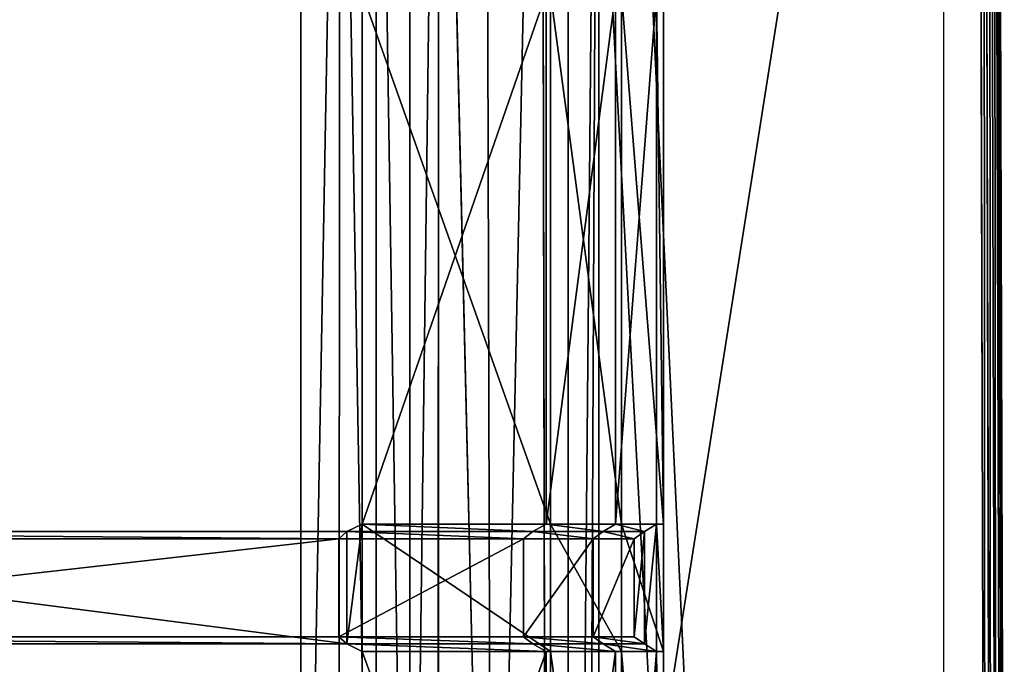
# Model space of a CAD drawing. Extents: x 0 to 31, y 0 to 21.2.
# Tile 568 of 574: x 28.3 to 31, y 15.6 to 17.4. Entities that reach past the tile are written whole.
import ezdxf

# ---------------------------------------------------------------- set-up
doc = ezdxf.new("R2010")
doc.units = 0
doc.header["$MEASUREMENT"] = 0
doc.layers.get('0').update_dxf_attribs({"color": 13, "linetype": 'CONTINUOUS'})
for name, color, linetype in [('CAST_IRON', 250, 'CONTINUOUS'), ('GALVANIZED_METAL', 252, 'CONTINUOUS'), ('GRATES', 250, 'CONTINUOUS')]:
    doc.layers.add(name, color=color, linetype=linetype)

# ---------------------------------------------------------------- blocks, each defined once
blk = doc.blocks.new('NGM5058UC_TRADECAD_DXF')
at = {"layer": 'CAST_IRON', "color": 0}
for p, q in [((15.4446, 10.37215, 0.58145), (15.4656, 2.72605, 0.58145)), ((15.4446, 10.37215, 0.58145), (15.4656, 2.72605, 0.58145)), ((15.4813, 2.72605, 0.57905), (15.461, 10.36565, 0.57905)), ((15.4813, 2.72605, 0.57905), (15.461, 10.36565, 0.57905)), ((15.4967, 2.72605, 0.57145), (15.477, 10.35925, 0.57145)), ((15.4967, 2.72605, 0.57145), (15.477, 10.35925, 0.57145)), ((15.5092, 2.72605, 0.55895), (15.4899, 10.35405, 0.55905)), ((15.5092, 2.72605, 0.55895), (15.4899, 10.35405, 0.55905)), ((15.5168, 2.72605, 0.54355), (15.4978, 10.35075, 0.54365)), ((15.5168, 2.72605, 0.54355), (15.4978, 10.35075, 0.54365)), ((15.5192, 2.72605, 0.52785), (15.5003, 10.34955, 0.52785)), ((15.5192, 2.72605, 0.52785), (15.5003, 10.34955, 0.52785)), ((15.5003, 10.34675, 0.30235), (15.5192, 2.72605, 0.30195)), ((14.2381, 2.72605, 0.58145), (14.2254, 9.25145, 0.58145)), ((14.2381, 2.72605, 0.58145), (14.2254, 9.25145, 0.58145)), ((14.0868, 2.72605, 0.45505), (14.0688, 9.11785, 0.45505)), ((14.0868, 2.72605, 0.45505), (14.0688, 9.11785, 0.45505)), ((13.9374, 8.96645, 0.00425), (13.937, 2.72605, -0.00585)), ((13.9374, 8.96645, 0.00425), (13.937, 2.72605, -0.00585)), ((13.9374, 8.96645, 0.00425), (14.0868, 2.72605, 0.45505)), ((13.9374, 8.96645, 0.00425), (14.0868, 2.72605, 0.45505)), ((13.8574, 2.72605, -0.08225), (13.8573, 8.88605, -0.07685)), ((13.8574, 2.72605, -0.08225), (13.8573, 8.88605, -0.07685)), ((13.7635, 8.79195, -0.13775), (13.7633, 2.72605, -0.14015)), ((13.7635, 8.79195, -0.13775), (13.7633, 2.72605, -0.14015)), ((13.6603, 8.68845, -0.17495), (13.6598, 2.72605, -0.17555)), ((13.6603, 8.68845, -0.17495), (13.6598, 2.72605, -0.17555)), ((13.553, 8.58075, -0.18725), (13.553, 2.72605, -0.18725)), ((13.553, 8.58075, -0.18725), (13.553, 2.72605, -0.18725))]:
    blk.add_line(p, q, dxfattribs=at)
at = {"layer": 'GALVANIZED_METAL', "color": 0}
for p, q in [((15.3501, -10.52275, 0.30935), (15.3501, 10.51755, 0.40495)), ((15.3501, -10.52275, 0.30935), (14.414, 9.47795, 0.40495)), ((15.3501, -10.52275, 0.30935), (14.414, 9.47795, 0.40495)), ((14.386, 9.23775, -1.89865), (14.2159, -9.41295, -1.89865)), ((14.386, 9.23775, -1.89865), (14.2159, -9.41295, -1.89865)), ((14.386, -9.24295, -1.89865), (14.386, 9.23775, -1.89865)), ((14.386, -9.24295, -1.89865), (14.386, 9.23775, -1.89865)), ((14.3002, -9.18675, 0.31025), (14.3002, 9.18165, 0.40415)), ((14.3002, -9.18675, 0.31025), (14.3002, 9.18165, 0.40415))]:
    blk.add_line(p, q, dxfattribs=at)
at = {"layer": 'GRATES', "color": 0}
for p, q in [((13.7239, 6.88925, 0.98805), (13.7239, 5.40485, 0.98805)), ((13.7239, 5.40485, 0.70725), (13.7239, 6.88925, 0.70725)), ((13.7239, 6.88925, 0.98805), (13.7239, 5.40485, 0.98805)), ((13.7239, 5.40485, 0.70725), (13.7239, 6.88925, 0.70725)), ((14.2384, 6.88925, 0.98805), (14.2384, 5.40485, 0.98805)), ((14.2384, 6.88925, 0.98805), (14.2384, 5.40485, 0.98805)), ((14.2508, 5.40485, 0.70725), (14.2508, 6.88925, 0.70725)), ((14.2508, 5.40485, 0.70725), (14.2508, 6.88925, 0.70725)), ((14.4324, 5.40485, 0.98805), (14.4324, 6.88925, 0.98805)), ((14.4324, 5.40485, 0.98805), (14.4324, 6.88925, 0.98805)), ((14.4495, 6.88925, 0.70725), (14.4495, 5.40485, 0.70725)), ((14.4495, 6.88925, 0.70725), (14.4495, 5.40485, 0.70725)), ((14.5466, 5.40485, 0.98805), (14.5466, 6.88925, 0.98805)), ((14.5466, 5.40485, 0.98805), (14.5466, 6.88925, 0.98805)), ((14.5665, 6.88925, 0.70725), (14.5665, 5.40485, 0.70725)), ((14.5665, 6.88925, 0.70725), (14.5665, 5.40485, 0.70725)), ((13.6808, 5.38365, 1.46245), (13.7239, 5.40485, 0.98805)), ((13.6808, 5.38365, 1.46245), (13.7239, 5.40485, 0.98805)), ((14.2508, 5.40485, 0.70725), (13.7239, 5.40485, 0.70725)), ((13.7239, 5.40485, 0.70725), (13.7239, 5.04845, 0.70725)), ((13.7239, 5.40485, 0.98805), (13.7239, 5.40485, 0.70725)), ((13.7239, 5.40485, 0.98805), (13.7239, 5.40485, 0.70725)), ((13.7239, 5.40485, 0.98805), (13.7239, 5.04845, 0.98805)), ((13.7239, 5.40485, 0.70725), (13.7239, 5.04845, 0.70725)), ((14.2384, 5.40485, 0.98805), (13.7239, 5.40485, 0.98805)), ((14.2508, 5.40485, 0.70725), (13.7239, 5.40485, 0.70725)), ((14.2384, 5.40485, 0.98805), (13.7239, 5.40485, 0.98805)), ((13.7239, 5.40485, 0.98805), (13.7239, 5.04845, 0.98805)), ((14.2384, 5.40485, 0.98805), (14.2011, 5.38365, 1.46245)), ((14.2384, 5.40485, 0.98805), (14.2011, 5.38365, 1.46245)), ((14.2384, 5.40485, 0.98805), (14.4324, 5.40485, 0.98805)), ((14.2384, 5.40485, 0.98805), (14.4324, 5.40485, 0.98805)), ((14.2508, 5.04845, 0.70725), (14.2508, 5.40485, 0.70725)), ((14.2508, 5.40485, 0.70725), (14.4495, 5.40485, 0.70725)), ((14.2508, 5.40485, 0.70725), (14.4495, 5.40485, 0.70725)), ((14.2508, 5.04845, 0.70725), (14.2508, 5.40485, 0.70725)), ((14.3974, 5.38365, 1.46245), (14.4324, 5.40485, 0.98805)), ((14.3974, 5.38365, 1.46245), (14.4324, 5.40485, 0.98805)), ((14.5466, 5.40485, 0.98805), (14.4324, 5.40485, 0.98805)), ((14.5466, 5.40485, 0.98805), (14.4324, 5.40485, 0.98805)), ((14.5665, 5.40485, 0.70725), (14.4495, 5.40485, 0.70725)), ((14.4495, 5.40485, 0.70725), (14.4495, 5.04845, 0.70725)), ((14.5665, 5.40485, 0.70725), (14.4495, 5.40485, 0.70725)), ((14.4495, 5.40485, 0.70725), (14.4495, 5.04845, 0.70725)), ((14.5129, 5.38365, 1.46245), (14.5466, 5.40485, 0.98805)), ((14.5129, 5.38365, 1.46245), (14.5466, 5.40485, 0.98805)), ((14.5665, 5.40485, 0.70725), (14.5466, 5.40485, 0.98805)), ((14.5665, 5.40485, 0.70725), (14.5466, 5.40485, 0.98805)), ((14.5466, 5.04845, 0.98805), (14.5466, 5.40485, 0.98805)), ((14.5466, 5.04845, 0.98805), (14.5466, 5.40485, 0.98805)), ((14.5665, 5.40485, 0.70725), (14.5665, 5.04845, 0.70725)), ((14.5665, 5.40485, 0.70725), (14.5665, 5.04845, 0.70725)), ((11.2371, 5.38365, 1.46245), (13.6808, 5.38365, 1.46245)), ((11.2371, 5.38365, 1.46245), (13.6808, 5.38365, 1.46245)), ((13.6808, 5.38365, 1.46245), (13.6588, 5.36385, 1.85405)), ((13.6808, 5.38365, 1.46245), (13.6588, 5.36385, 1.85405)), ((14.2011, 5.38365, 1.46245), (13.6808, 5.38365, 1.46245)), ((13.6808, 5.38365, 1.46245), (13.6808, 5.06965, 1.46245)), ((13.6808, 5.38365, 1.46245), (13.6808, 5.06965, 1.46245)), ((14.2011, 5.38365, 1.46245), (13.6808, 5.38365, 1.46245)), ((14.1752, 5.36385, 1.85405), (14.2011, 5.38365, 1.46245)), ((14.1752, 5.36385, 1.85405), (14.2011, 5.38365, 1.46245)), ((14.2011, 5.38365, 1.46245), (14.3974, 5.38365, 1.46245)), ((14.2011, 5.38365, 1.46245), (14.3974, 5.38365, 1.46245)), ((14.37, 5.36385, 1.85405), (14.3974, 5.38365, 1.46245)), ((14.37, 5.36385, 1.85405), (14.3974, 5.38365, 1.46245)), ((14.3974, 5.38365, 1.46245), (14.5129, 5.38365, 1.46245)), ((14.3974, 5.38365, 1.46245), (14.5129, 5.38365, 1.46245)), ((14.4846, 5.36385, 1.85405), (14.5129, 5.38365, 1.46245)), ((14.4846, 5.36385, 1.85405), (14.5129, 5.38365, 1.46245)), ((14.5129, 5.38365, 1.46245), (14.5129, 5.06965, 1.46245)), ((14.5129, 5.38365, 1.46245), (14.5129, 5.06965, 1.46245)), ((13.6588, 5.36385, 1.85405), (11.2371, 5.36385, 1.85405)), ((13.6588, 5.36385, 1.85405), (11.2371, 5.36385, 1.85405)), ((13.6588, 5.08945, 1.85405), (13.6588, 5.36385, 1.85405)), ((13.6588, 5.36385, 1.85405), (14.1752, 5.36385, 1.85405)), ((13.6588, 5.08945, 1.85405), (13.6588, 5.36385, 1.85405)), ((13.6588, 5.36385, 1.85405), (14.1752, 5.36385, 1.85405)), ((14.1752, 5.36385, 1.85405), (14.1752, 5.08945, 1.85405)), ((14.37, 5.36385, 1.85405), (14.1752, 5.36385, 1.85405)), ((14.1752, 5.36385, 1.85405), (14.1752, 5.08945, 1.85405)), ((14.37, 5.36385, 1.85405), (14.1752, 5.36385, 1.85405)), ((14.4846, 5.36385, 1.85405), (14.37, 5.36385, 1.85405)), ((14.37, 5.08945, 1.85405), (14.37, 5.36385, 1.85405)), ((14.4846, 5.36385, 1.85405), (14.37, 5.36385, 1.85405)), ((14.37, 5.08945, 1.85405), (14.37, 5.36385, 1.85405)), ((14.4846, 5.08945, 1.85405), (14.4846, 5.36385, 1.85405)), ((14.4846, 5.08945, 1.85405), (14.4846, 5.36385, 1.85405)), ((11.2371, 5.08945, 1.85405), (13.6588, 5.08945, 1.85405)), ((11.2371, 5.08945, 1.85405), (13.6588, 5.08945, 1.85405)), ((11.2371, 5.06965, 1.46245), (13.6808, 5.06965, 1.46245)), ((11.2371, 5.06965, 1.46245), (13.6808, 5.06965, 1.46245)), ((14.1752, 5.08945, 1.85405), (13.6588, 5.08945, 1.85405)), ((14.1752, 5.08945, 1.85405), (13.6588, 5.08945, 1.85405)), ((13.6808, 5.06965, 1.46245), (13.6588, 5.08945, 1.85405)), ((13.6808, 5.06965, 1.46245), (13.6588, 5.08945, 1.85405)), ((14.2011, 5.06965, 1.46245), (13.6808, 5.06965, 1.46245)), ((13.6808, 5.06965, 1.46245), (13.7239, 5.04845, 0.98805)), ((14.2011, 5.06965, 1.46245), (13.6808, 5.06965, 1.46245)), ((13.6808, 5.06965, 1.46245), (13.7239, 5.04845, 0.98805)), ((14.1752, 5.08945, 1.85405), (14.2011, 5.06965, 1.46245)), ((14.1752, 5.08945, 1.85405), (14.37, 5.08945, 1.85405)), ((14.1752, 5.08945, 1.85405), (14.2011, 5.06965, 1.46245)), ((14.1752, 5.08945, 1.85405), (14.37, 5.08945, 1.85405)), ((14.2011, 5.06965, 1.46245), (14.3974, 5.06965, 1.46245)), ((14.2384, 5.04845, 0.98805), (14.2011, 5.06965, 1.46245)), ((14.2384, 5.04845, 0.98805), (14.2011, 5.06965, 1.46245)), ((14.2011, 5.06965, 1.46245), (14.3974, 5.06965, 1.46245)), ((14.4846, 5.08945, 1.85405), (14.37, 5.08945, 1.85405)), ((14.4846, 5.08945, 1.85405), (14.37, 5.08945, 1.85405)), ((14.3974, 5.06965, 1.46245), (14.37, 5.08945, 1.85405)), ((14.3974, 5.06965, 1.46245), (14.37, 5.08945, 1.85405)), ((14.3974, 5.06965, 1.46245), (14.5129, 5.06965, 1.46245)), ((14.4324, 5.04845, 0.98805), (14.3974, 5.06965, 1.46245)), ((14.3974, 5.06965, 1.46245), (14.5129, 5.06965, 1.46245)), ((14.4324, 5.04845, 0.98805), (14.3974, 5.06965, 1.46245)), ((14.5129, 5.06965, 1.46245), (14.4846, 5.08945, 1.85405)), ((14.5129, 5.06965, 1.46245), (14.4846, 5.08945, 1.85405)), ((14.5129, 5.06965, 1.46245), (14.5466, 5.04845, 0.98805)), ((14.5129, 5.06965, 1.46245), (14.5466, 5.04845, 0.98805)), ((13.7239, 5.04845, 0.70725), (14.2508, 5.04845, 0.70725)), ((13.7239, 5.04845, 0.98805), (13.7239, 5.04845, 0.70725)), ((13.7239, 5.04845, 0.70725), (14.2508, 5.04845, 0.70725)), ((13.7239, 5.04845, 0.70725), (13.7239, 3.60915, 0.70725)), ((13.7239, 3.60915, 0.98805), (13.7239, 5.04845, 0.98805)), ((13.7239, 5.04845, 0.98805), (14.2384, 5.04845, 0.98805)), ((13.7239, 5.04845, 0.98805), (13.7239, 5.04845, 0.70725)), ((13.7239, 3.60915, 0.98805), (13.7239, 5.04845, 0.98805)), ((13.7239, 5.04845, 0.70725), (13.7239, 3.60915, 0.70725)), ((13.7239, 5.04845, 0.98805), (14.2384, 5.04845, 0.98805)), ((14.2384, 5.04845, 0.98805), (14.2384, 3.60915, 0.98805)), ((14.4324, 5.04845, 0.98805), (14.2384, 5.04845, 0.98805)), ((14.2384, 5.04845, 0.98805), (14.2384, 3.60915, 0.98805)), ((14.4324, 5.04845, 0.98805), (14.2384, 5.04845, 0.98805)), ((14.2508, 3.60915, 0.70725), (14.2508, 5.04845, 0.70725)), ((14.2508, 5.04845, 0.70725), (14.4495, 5.04845, 0.70725)), ((14.2508, 5.04845, 0.70725), (14.4495, 5.04845, 0.70725)), ((14.2508, 3.60915, 0.70725), (14.2508, 5.04845, 0.70725)), ((14.5466, 5.04845, 0.98805), (14.4324, 5.04845, 0.98805)), ((14.4324, 3.60915, 0.98805), (14.4324, 5.04845, 0.98805)), ((14.5466, 5.04845, 0.98805), (14.4324, 5.04845, 0.98805)), ((14.4324, 3.60915, 0.98805), (14.4324, 5.04845, 0.98805)), ((14.5665, 5.04845, 0.70725), (14.4495, 5.04845, 0.70725)), ((14.4495, 5.04845, 0.70725), (14.4495, 3.60915, 0.70725)), ((14.5665, 5.04845, 0.70725), (14.4495, 5.04845, 0.70725)), ((14.4495, 5.04845, 0.70725), (14.4495, 3.60915, 0.70725)), ((14.5665, 5.04845, 0.70725), (14.5466, 5.04845, 0.98805)), ((14.5665, 5.04845, 0.70725), (14.5466, 5.04845, 0.98805)), ((14.5466, 3.60915, 0.98805), (14.5466, 5.04845, 0.98805)), ((14.5466, 3.60915, 0.98805), (14.5466, 5.04845, 0.98805)), ((14.5665, 5.04845, 0.70725), (14.5665, 3.60915, 0.70725)), ((14.5665, 5.04845, 0.70725), (14.5665, 3.60915, 0.70725))]:
    blk.add_line(p, q, dxfattribs=at)
at = {"layer": 'CAST_IRON', "color": 0}
mesh = blk.add_polyface(dxfattribs=at)
corners = [(15.4446, 10.37215, 0.58145), (14.2381, 2.72605, 0.58145), (14.2254, 9.25145, 0.58145), (15.4656, 2.72605, 0.58145)]
mesh.append_faces([[corners[k] for k in face] for face in [(0, 1, 2), (1, 0, 3)]], dxfattribs={"vtx0": -1, "color": 0})
mesh = blk.add_polyface(dxfattribs=at)
corners = [(15.4656, 2.72605, 0.58145), (15.4446, 10.37215, 0.58145), (15.461, 10.36565, 0.57905)]
mesh.append_faces([[corners[k] for k in face] for face in [(0, 1, 2)]], dxfattribs={"color": 0})
mesh = blk.add_polyface(dxfattribs=at)
corners = [(15.4813, 2.72605, 0.57905), (15.461, 10.36565, 0.57905), (15.477, 10.35925, 0.57145)]
mesh.append_faces([[corners[k] for k in face] for face in [(0, 1, 2)]], dxfattribs={"color": 0})
mesh = blk.add_polyface(dxfattribs=at)
corners = [(15.4813, 2.72605, 0.57905), (15.4656, 2.72605, 0.58145), (15.461, 10.36565, 0.57905)]
mesh.append_faces([[corners[k] for k in face] for face in [(0, 1, 2)]], dxfattribs={"color": 0})
mesh = blk.add_polyface(dxfattribs=at)
corners = [(15.4967, 2.72605, 0.57145), (15.477, 10.35925, 0.57145), (15.4899, 10.35405, 0.55905)]
mesh.append_faces([[corners[k] for k in face] for face in [(0, 1, 2)]], dxfattribs={"color": 0})
mesh = blk.add_polyface(dxfattribs=at)
corners = [(15.4967, 2.72605, 0.57145), (15.4813, 2.72605, 0.57905), (15.477, 10.35925, 0.57145)]
mesh.append_faces([[corners[k] for k in face] for face in [(0, 1, 2)]], dxfattribs={"color": 0})
mesh = blk.add_polyface(dxfattribs=at)
corners = [(15.4899, 10.35405, 0.55905), (15.5168, 2.72605, 0.54355), (15.5092, 2.72605, 0.55895)]
mesh.append_faces([[corners[k] for k in face] for face in [(0, 1, 2)]], dxfattribs={"color": 0})
mesh = blk.add_polyface(dxfattribs=at)
corners = [(15.4899, 10.35405, 0.55905), (15.4978, 10.35075, 0.54365), (15.5168, 2.72605, 0.54355)]
mesh.append_faces([[corners[k] for k in face] for face in [(0, 1, 2)]], dxfattribs={"color": 0})
mesh = blk.add_polyface(dxfattribs=at)
corners = [(15.4899, 10.35405, 0.55905), (15.5092, 2.72605, 0.55895), (15.4967, 2.72605, 0.57145)]
mesh.append_faces([[corners[k] for k in face] for face in [(0, 1, 2)]], dxfattribs={"color": 0})
mesh = blk.add_polyface(dxfattribs=at)
corners = [(15.4978, 10.35075, 0.54365), (15.5192, 2.72605, 0.52785), (15.5168, 2.72605, 0.54355)]
mesh.append_faces([[corners[k] for k in face] for face in [(0, 1, 2)]], dxfattribs={"color": 0})
mesh = blk.add_polyface(dxfattribs=at)
corners = [(15.4978, 10.35075, 0.54365), (15.5003, 10.34955, 0.52785), (15.5192, 2.72605, 0.52785)]
mesh.append_faces([[corners[k] for k in face] for face in [(0, 1, 2)]], dxfattribs={"color": 0})
mesh = blk.add_polyface(dxfattribs=at)
corners = [(15.5003, 10.34955, 0.52785), (15.5192, 2.72605, 0.30195), (15.5192, 2.72605, 0.52785), (15.5003, 10.34675, 0.30235)]
mesh.append_faces([[corners[k] for k in face] for face in [(0, 1, 2), (1, 0, 3)]], dxfattribs={"vtx0": -1, "color": 0})
mesh = blk.add_polyface(dxfattribs=at)
corners = [(14.2254, 9.25145, 0.58145), (14.0868, 2.72605, 0.45505), (14.0688, 9.11785, 0.45505)]
mesh.append_faces([[corners[k] for k in face] for face in [(0, 1, 2)]], dxfattribs={"color": 0})
mesh = blk.add_polyface(dxfattribs=at)
corners = [(14.2381, 2.72605, 0.58145), (14.0868, 2.72605, 0.45505), (14.2254, 9.25145, 0.58145)]
mesh.append_faces([[corners[k] for k in face] for face in [(0, 1, 2)]], dxfattribs={"color": 0})
mesh = blk.add_polyface(dxfattribs=at)
corners = [(14.0688, 9.11785, 0.45505), (14.0868, 2.72605, 0.45505), (13.9374, 8.96645, 0.00425)]
mesh.append_faces([[corners[k] for k in face] for face in [(0, 1, 2)]], dxfattribs={"color": 0})
mesh = blk.add_polyface(dxfattribs=at)
corners = [(13.9374, 8.96645, 0.00425), (13.8574, 2.72605, -0.08225), (13.8573, 8.88605, -0.07685)]
mesh.append_faces([[corners[k] for k in face] for face in [(0, 1, 2)]], dxfattribs={"color": 0})
mesh = blk.add_polyface(dxfattribs=at)
corners = [(13.9374, 8.96645, 0.00425), (13.937, 2.72605, -0.00585), (13.8574, 2.72605, -0.08225)]
mesh.append_faces([[corners[k] for k in face] for face in [(0, 1, 2)]], dxfattribs={"color": 0})
mesh = blk.add_polyface(dxfattribs=at)
corners = [(13.9374, 8.96645, 0.00425), (14.0868, 2.72605, 0.45505), (13.937, 2.72605, -0.00585)]
mesh.append_faces([[corners[k] for k in face] for face in [(0, 1, 2)]], dxfattribs={"color": 0})
mesh = blk.add_polyface(dxfattribs=at)
corners = [(13.8574, 2.72605, -0.08225), (13.7635, 8.79195, -0.13775), (13.8573, 8.88605, -0.07685)]
mesh.append_faces([[corners[k] for k in face] for face in [(0, 1, 2)]], dxfattribs={"color": 0})
mesh = blk.add_polyface(dxfattribs=at)
corners = [(13.7635, 8.79195, -0.13775), (13.7633, 2.72605, -0.14015), (13.6603, 8.68845, -0.17495)]
mesh.append_faces([[corners[k] for k in face] for face in [(0, 1, 2)]], dxfattribs={"color": 0})
mesh = blk.add_polyface(dxfattribs=at)
corners = [(13.8574, 2.72605, -0.08225), (13.7633, 2.72605, -0.14015), (13.7635, 8.79195, -0.13775)]
mesh.append_faces([[corners[k] for k in face] for face in [(0, 1, 2)]], dxfattribs={"color": 0})
mesh = blk.add_polyface(dxfattribs=at)
corners = [(13.6603, 8.68845, -0.17495), (13.553, 2.72605, -0.18725), (13.553, 8.58075, -0.18725)]
mesh.append_faces([[corners[k] for k in face] for face in [(0, 1, 2)]], dxfattribs={"color": 0})
mesh = blk.add_polyface(dxfattribs=at)
corners = [(13.6603, 8.68845, -0.17495), (13.6598, 2.72605, -0.17555), (13.553, 2.72605, -0.18725)]
mesh.append_faces([[corners[k] for k in face] for face in [(0, 1, 2)]], dxfattribs={"color": 0})
mesh = blk.add_polyface(dxfattribs=at)
corners = [(13.7633, 2.72605, -0.14015), (13.6598, 2.72605, -0.17555), (13.6603, 8.68845, -0.17495)]
mesh.append_faces([[corners[k] for k in face] for face in [(0, 1, 2)]], dxfattribs={"color": 0})
mesh = blk.add_polyface(dxfattribs=at)
corners = [(10.1441, 8.56815, -0.18725), (13.553, 2.72605, -0.18725), (10.144, 2.72625, -0.18725), (13.553, 8.58075, -0.18725)]
mesh.append_faces([[corners[k] for k in face] for face in [(0, 1, 2), (1, 0, 3)]], dxfattribs={"vtx0": -1, "color": 0})
at = {"layer": 'GALVANIZED_METAL', "color": 0}
mesh = blk.add_polyface(dxfattribs=at)
corners = [(15.3501, 10.51755, 0.40495), (14.414, 9.47795, 0.40495), (15.3501, -10.52275, 0.30935)]
mesh.append_faces([[corners[k] for k in face] for face in [(0, 1, 2)]], dxfattribs={"color": 0})
mesh = blk.add_polyface(dxfattribs=at)
corners = [(15.3501, -10.52275, 0.30935), (14.414, 9.47795, 0.40495), (14.3002, 9.18165, 0.40415)]
mesh.append_faces([[corners[k] for k in face] for face in [(0, 1, 2)]], dxfattribs={"color": 0})
mesh = blk.add_polyface(dxfattribs=at)
corners = [(-14.2165, -9.41305, -1.89865), (14.216, 9.40775, -1.89865), (-14.3866, -9.24295, -1.89865), (14.386, 9.23775, -1.89865)]
mesh.append_faces([[corners[k] for k in face] for face in [(0, 1, 2), (1, 0, 3)]], dxfattribs={"vtx0": -1, "color": 0})
mesh = blk.add_polyface(dxfattribs=at)
corners = [(14.216, 9.40775, -1.89865), (-14.2165, 9.40775, -1.89865), (-14.3866, -9.24295, -1.89865)]
mesh.append_faces([[corners[k] for k in face] for face in [(0, 1, 2)]], dxfattribs={"color": 0})
mesh = blk.add_polyface(dxfattribs=at)
corners = [(14.386, 9.23775, -1.89865), (-14.2165, -9.41305, -1.89865), (14.2159, -9.41295, -1.89865)]
mesh.append_faces([[corners[k] for k in face] for face in [(0, 1, 2)]], dxfattribs={"color": 0})
mesh = blk.add_polyface(dxfattribs=at)
corners = [(14.386, 9.23775, -1.89865), (14.2159, -9.41295, -1.89865), (14.386, -9.24295, -1.89865)]
mesh.append_faces([[corners[k] for k in face] for face in [(0, 1, 2)]], dxfattribs={"color": 0})
mesh = blk.add_polyface(dxfattribs=at)
corners = [(14.386, 9.23775, -1.89865), (14.386, -9.24295, -1.89865), (14.3002, -9.18675, 0.31025)]
mesh.append_faces([[corners[k] for k in face] for face in [(0, 1, 2)]], dxfattribs={"color": 0})
mesh = blk.add_polyface(dxfattribs=at)
corners = [(14.386, 9.23775, -1.89865), (14.3002, -9.18675, 0.31025), (14.3002, 9.18165, 0.40415)]
mesh.append_faces([[corners[k] for k in face] for face in [(0, 1, 2)]], dxfattribs={"color": 0})
mesh = blk.add_polyface(dxfattribs=at)
corners = [(15.3501, -10.52275, 0.30935), (14.3002, 9.18165, 0.40415), (14.3002, -9.18675, 0.31025)]
mesh.append_faces([[corners[k] for k in face] for face in [(0, 1, 2)]], dxfattribs={"color": 0})
at = {"layer": 'GRATES', "color": 0}
mesh = blk.add_polyface(dxfattribs=at)
corners = [(13.7239, 6.88925, 0.70725), (13.7239, 5.40485, 0.98805), (13.7239, 5.40485, 0.70725), (13.7239, 6.88925, 0.98805)]
mesh.append_faces([[corners[k] for k in face] for face in [(0, 1, 2), (1, 0, 3)]], dxfattribs={"vtx0": -1, "color": 0})
mesh = blk.add_polyface(dxfattribs=at)
corners = [(14.2384, 6.88925, 0.98805), (13.7239, 5.40485, 0.98805), (13.7239, 6.88925, 0.98805), (14.2384, 5.40485, 0.98805)]
mesh.append_faces([[corners[k] for k in face] for face in [(0, 1, 2), (1, 0, 3)]], dxfattribs={"vtx0": -1, "color": 0})
mesh = blk.add_polyface(dxfattribs=at)
corners = [(14.2508, 5.40485, 0.70725), (13.7239, 6.88925, 0.70725), (13.7239, 5.40485, 0.70725), (14.2508, 6.88925, 0.70725)]
mesh.append_faces([[corners[k] for k in face] for face in [(0, 1, 2), (1, 0, 3)]], dxfattribs={"vtx0": -1, "color": 0})
mesh = blk.add_polyface(dxfattribs=at)
corners = [(14.4324, 6.88925, 0.98805), (14.2384, 5.40485, 0.98805), (14.2384, 6.88925, 0.98805), (14.4324, 5.40485, 0.98805)]
mesh.append_faces([[corners[k] for k in face] for face in [(0, 1, 2), (1, 0, 3)]], dxfattribs={"vtx0": -1, "color": 0})
mesh = blk.add_polyface(dxfattribs=at)
corners = [(14.4495, 5.40485, 0.70725), (14.2508, 6.88925, 0.70725), (14.2508, 5.40485, 0.70725), (14.4495, 6.88925, 0.70725)]
mesh.append_faces([[corners[k] for k in face] for face in [(0, 1, 2), (1, 0, 3)]], dxfattribs={"vtx0": -1, "color": 0})
mesh = blk.add_polyface(dxfattribs=at)
corners = [(14.5466, 6.88925, 0.98805), (14.4324, 5.40485, 0.98805), (14.4324, 6.88925, 0.98805), (14.5466, 5.40485, 0.98805)]
mesh.append_faces([[corners[k] for k in face] for face in [(0, 1, 2), (1, 0, 3)]], dxfattribs={"vtx0": -1, "color": 0})
mesh = blk.add_polyface(dxfattribs=at)
corners = [(14.5665, 5.40485, 0.70725), (14.4495, 6.88925, 0.70725), (14.4495, 5.40485, 0.70725), (14.5665, 6.88925, 0.70725)]
mesh.append_faces([[corners[k] for k in face] for face in [(0, 1, 2), (1, 0, 3)]], dxfattribs={"vtx0": -1, "color": 0})
mesh = blk.add_polyface(dxfattribs=at)
corners = [(14.5466, 6.88925, 0.98805), (14.5665, 5.40485, 0.70725), (14.5466, 5.40485, 0.98805), (14.5665, 6.88925, 0.70725)]
mesh.append_faces([[corners[k] for k in face] for face in [(0, 1, 2), (1, 0, 3)]], dxfattribs={"vtx0": -1, "color": 0})
mesh = blk.add_polyface(dxfattribs=at)
corners = [(14.2011, 5.38365, 1.46245), (13.7239, 5.40485, 0.98805), (14.2384, 5.40485, 0.98805), (13.6808, 5.38365, 1.46245)]
mesh.append_faces([[corners[k] for k in face] for face in [(0, 1, 2), (1, 0, 3)]], dxfattribs={"vtx0": -1, "color": 0})
mesh = blk.add_polyface(dxfattribs=at)
corners = [(13.7239, 5.40485, 0.98805), (13.6808, 5.06965, 1.46245), (13.7239, 5.04845, 0.98805), (13.6808, 5.38365, 1.46245)]
mesh.append_faces([[corners[k] for k in face] for face in [(0, 1, 2), (1, 0, 3)]], dxfattribs={"vtx0": -1, "color": 0})
mesh = blk.add_polyface(dxfattribs=at)
corners = [(14.2508, 5.04845, 0.70725), (13.7239, 5.40485, 0.70725), (13.7239, 5.04845, 0.70725), (14.2508, 5.40485, 0.70725)]
mesh.append_faces([[corners[k] for k in face] for face in [(0, 1, 2), (1, 0, 3)]], dxfattribs={"vtx0": -1, "color": 0})
mesh = blk.add_polyface(dxfattribs=at)
corners = [(13.7239, 5.40485, 0.70725), (13.7239, 5.04845, 0.98805), (13.7239, 5.04845, 0.70725), (13.7239, 5.40485, 0.98805)]
mesh.append_faces([[corners[k] for k in face] for face in [(0, 1, 2), (1, 0, 3)]], dxfattribs={"vtx0": -1, "color": 0})
mesh = blk.add_polyface(dxfattribs=at)
corners = [(14.3974, 5.38365, 1.46245), (14.2384, 5.40485, 0.98805), (14.4324, 5.40485, 0.98805), (14.2011, 5.38365, 1.46245)]
mesh.append_faces([[corners[k] for k in face] for face in [(0, 1, 2), (1, 0, 3)]], dxfattribs={"vtx0": -1, "color": 0})
mesh = blk.add_polyface(dxfattribs=at)
corners = [(14.4495, 5.04845, 0.70725), (14.2508, 5.40485, 0.70725), (14.2508, 5.04845, 0.70725), (14.4495, 5.40485, 0.70725)]
mesh.append_faces([[corners[k] for k in face] for face in [(0, 1, 2), (1, 0, 3)]], dxfattribs={"vtx0": -1, "color": 0})
mesh = blk.add_polyface(dxfattribs=at)
corners = [(14.5129, 5.38365, 1.46245), (14.4324, 5.40485, 0.98805), (14.5466, 5.40485, 0.98805), (14.3974, 5.38365, 1.46245)]
mesh.append_faces([[corners[k] for k in face] for face in [(0, 1, 2), (1, 0, 3)]], dxfattribs={"vtx0": -1, "color": 0})
mesh = blk.add_polyface(dxfattribs=at)
corners = [(14.5665, 5.04845, 0.70725), (14.4495, 5.40485, 0.70725), (14.4495, 5.04845, 0.70725), (14.5665, 5.40485, 0.70725)]
mesh.append_faces([[corners[k] for k in face] for face in [(0, 1, 2), (1, 0, 3)]], dxfattribs={"vtx0": -1, "color": 0})
mesh = blk.add_polyface(dxfattribs=at)
corners = [(14.5129, 5.06965, 1.46245), (14.5466, 5.40485, 0.98805), (14.5466, 5.04845, 0.98805), (14.5129, 5.38365, 1.46245)]
mesh.append_faces([[corners[k] for k in face] for face in [(0, 1, 2), (1, 0, 3)]], dxfattribs={"vtx0": -1, "color": 0})
mesh = blk.add_polyface(dxfattribs=at)
corners = [(14.5466, 5.40485, 0.98805), (14.5665, 5.04845, 0.70725), (14.5466, 5.04845, 0.98805), (14.5665, 5.40485, 0.70725)]
mesh.append_faces([[corners[k] for k in face] for face in [(0, 1, 2), (1, 0, 3)]], dxfattribs={"vtx0": -1, "color": 0})
mesh = blk.add_polyface(dxfattribs=at)
corners = [(13.6588, 5.36385, 1.85405), (11.2371, 5.38365, 1.46245), (13.6808, 5.38365, 1.46245), (11.2371, 5.36385, 1.85405)]
mesh.append_faces([[corners[k] for k in face] for face in [(0, 1, 2), (1, 0, 3)]], dxfattribs={"vtx0": -1, "color": 0})
mesh = blk.add_polyface(dxfattribs=at)
corners = [(13.6808, 5.06965, 1.46245), (11.2371, 5.38365, 1.46245), (11.2371, 5.06965, 1.46245), (13.6808, 5.38365, 1.46245)]
mesh.append_faces([[corners[k] for k in face] for face in [(0, 1, 2), (1, 0, 3)]], dxfattribs={"vtx0": -1, "color": 0})
mesh = blk.add_polyface(dxfattribs=at)
corners = [(14.1752, 5.36385, 1.85405), (13.6808, 5.38365, 1.46245), (14.2011, 5.38365, 1.46245), (13.6588, 5.36385, 1.85405)]
mesh.append_faces([[corners[k] for k in face] for face in [(0, 1, 2), (1, 0, 3)]], dxfattribs={"vtx0": -1, "color": 0})
mesh = blk.add_polyface(dxfattribs=at)
corners = [(14.37, 5.36385, 1.85405), (14.2011, 5.38365, 1.46245), (14.3974, 5.38365, 1.46245), (14.1752, 5.36385, 1.85405)]
mesh.append_faces([[corners[k] for k in face] for face in [(0, 1, 2), (1, 0, 3)]], dxfattribs={"vtx0": -1, "color": 0})
mesh = blk.add_polyface(dxfattribs=at)
corners = [(14.4846, 5.36385, 1.85405), (14.3974, 5.38365, 1.46245), (14.5129, 5.38365, 1.46245), (14.37, 5.36385, 1.85405)]
mesh.append_faces([[corners[k] for k in face] for face in [(0, 1, 2), (1, 0, 3)]], dxfattribs={"vtx0": -1, "color": 0})
mesh = blk.add_polyface(dxfattribs=at)
corners = [(14.4846, 5.08945, 1.85405), (14.5129, 5.38365, 1.46245), (14.5129, 5.06965, 1.46245), (14.4846, 5.36385, 1.85405)]
mesh.append_faces([[corners[k] for k in face] for face in [(0, 1, 2), (1, 0, 3)]], dxfattribs={"vtx0": -1, "color": 0})
mesh = blk.add_polyface(dxfattribs=at)
corners = [(13.6588, 5.36385, 1.85405), (11.2371, 5.08945, 1.85405), (11.2371, 5.36385, 1.85405), (13.6588, 5.08945, 1.85405)]
mesh.append_faces([[corners[k] for k in face] for face in [(0, 1, 2), (1, 0, 3)]], dxfattribs={"vtx0": -1, "color": 0})
mesh = blk.add_polyface(dxfattribs=at)
corners = [(14.1752, 5.36385, 1.85405), (13.6588, 5.08945, 1.85405), (13.6588, 5.36385, 1.85405), (14.1752, 5.08945, 1.85405)]
mesh.append_faces([[corners[k] for k in face] for face in [(0, 1, 2), (1, 0, 3)]], dxfattribs={"vtx0": -1, "color": 0})
mesh = blk.add_polyface(dxfattribs=at)
corners = [(14.37, 5.36385, 1.85405), (14.1752, 5.08945, 1.85405), (14.1752, 5.36385, 1.85405), (14.37, 5.08945, 1.85405)]
mesh.append_faces([[corners[k] for k in face] for face in [(0, 1, 2), (1, 0, 3)]], dxfattribs={"vtx0": -1, "color": 0})
mesh = blk.add_polyface(dxfattribs=at)
corners = [(14.4846, 5.36385, 1.85405), (14.37, 5.08945, 1.85405), (14.37, 5.36385, 1.85405), (14.4846, 5.08945, 1.85405)]
mesh.append_faces([[corners[k] for k in face] for face in [(0, 1, 2), (1, 0, 3)]], dxfattribs={"vtx0": -1, "color": 0})
mesh = blk.add_polyface(dxfattribs=at)
corners = [(11.2371, 5.08945, 1.85405), (13.6808, 5.06965, 1.46245), (11.2371, 5.06965, 1.46245), (13.6588, 5.08945, 1.85405)]
mesh.append_faces([[corners[k] for k in face] for face in [(0, 1, 2), (1, 0, 3)]], dxfattribs={"vtx0": -1, "color": 0})
mesh = blk.add_polyface(dxfattribs=at)
corners = [(13.6588, 5.08945, 1.85405), (14.2011, 5.06965, 1.46245), (13.6808, 5.06965, 1.46245), (14.1752, 5.08945, 1.85405)]
mesh.append_faces([[corners[k] for k in face] for face in [(0, 1, 2), (1, 0, 3)]], dxfattribs={"vtx0": -1, "color": 0})
mesh = blk.add_polyface(dxfattribs=at)
corners = [(13.6808, 5.06965, 1.46245), (14.2384, 5.04845, 0.98805), (13.7239, 5.04845, 0.98805), (14.2011, 5.06965, 1.46245)]
mesh.append_faces([[corners[k] for k in face] for face in [(0, 1, 2), (1, 0, 3)]], dxfattribs={"vtx0": -1, "color": 0})
mesh = blk.add_polyface(dxfattribs=at)
corners = [(14.1752, 5.08945, 1.85405), (14.3974, 5.06965, 1.46245), (14.2011, 5.06965, 1.46245), (14.37, 5.08945, 1.85405)]
mesh.append_faces([[corners[k] for k in face] for face in [(0, 1, 2), (1, 0, 3)]], dxfattribs={"vtx0": -1, "color": 0})
mesh = blk.add_polyface(dxfattribs=at)
corners = [(14.2011, 5.06965, 1.46245), (14.4324, 5.04845, 0.98805), (14.2384, 5.04845, 0.98805), (14.3974, 5.06965, 1.46245)]
mesh.append_faces([[corners[k] for k in face] for face in [(0, 1, 2), (1, 0, 3)]], dxfattribs={"vtx0": -1, "color": 0})
mesh = blk.add_polyface(dxfattribs=at)
corners = [(14.37, 5.08945, 1.85405), (14.5129, 5.06965, 1.46245), (14.3974, 5.06965, 1.46245), (14.4846, 5.08945, 1.85405)]
mesh.append_faces([[corners[k] for k in face] for face in [(0, 1, 2), (1, 0, 3)]], dxfattribs={"vtx0": -1, "color": 0})
mesh = blk.add_polyface(dxfattribs=at)
corners = [(14.3974, 5.06965, 1.46245), (14.5466, 5.04845, 0.98805), (14.4324, 5.04845, 0.98805), (14.5129, 5.06965, 1.46245)]
mesh.append_faces([[corners[k] for k in face] for face in [(0, 1, 2), (1, 0, 3)]], dxfattribs={"vtx0": -1, "color": 0})
mesh = blk.add_polyface(dxfattribs=at)
corners = [(14.2508, 3.60915, 0.70725), (13.7239, 5.04845, 0.70725), (13.7239, 3.60915, 0.70725), (14.2508, 5.04845, 0.70725)]
mesh.append_faces([[corners[k] for k in face] for face in [(0, 1, 2), (1, 0, 3)]], dxfattribs={"vtx0": -1, "color": 0})
mesh = blk.add_polyface(dxfattribs=at)
corners = [(14.2384, 5.04845, 0.98805), (13.7239, 3.60915, 0.98805), (13.7239, 5.04845, 0.98805), (14.2384, 3.60915, 0.98805)]
mesh.append_faces([[corners[k] for k in face] for face in [(0, 1, 2), (1, 0, 3)]], dxfattribs={"vtx0": -1, "color": 0})
mesh = blk.add_polyface(dxfattribs=at)
corners = [(13.7239, 5.04845, 0.70725), (13.7239, 3.60915, 0.98805), (13.7239, 3.60915, 0.70725), (13.7239, 5.04845, 0.98805)]
mesh.append_faces([[corners[k] for k in face] for face in [(0, 1, 2), (1, 0, 3)]], dxfattribs={"vtx0": -1, "color": 0})
mesh = blk.add_polyface(dxfattribs=at)
corners = [(14.4324, 5.04845, 0.98805), (14.2384, 3.60915, 0.98805), (14.2384, 5.04845, 0.98805), (14.4324, 3.60915, 0.98805)]
mesh.append_faces([[corners[k] for k in face] for face in [(0, 1, 2), (1, 0, 3)]], dxfattribs={"vtx0": -1, "color": 0})
mesh = blk.add_polyface(dxfattribs=at)
corners = [(14.4495, 3.60915, 0.70725), (14.2508, 5.04845, 0.70725), (14.2508, 3.60915, 0.70725), (14.4495, 5.04845, 0.70725)]
mesh.append_faces([[corners[k] for k in face] for face in [(0, 1, 2), (1, 0, 3)]], dxfattribs={"vtx0": -1, "color": 0})
mesh = blk.add_polyface(dxfattribs=at)
corners = [(14.5466, 5.04845, 0.98805), (14.4324, 3.60915, 0.98805), (14.4324, 5.04845, 0.98805), (14.5466, 3.60915, 0.98805)]
mesh.append_faces([[corners[k] for k in face] for face in [(0, 1, 2), (1, 0, 3)]], dxfattribs={"vtx0": -1, "color": 0})
mesh = blk.add_polyface(dxfattribs=at)
corners = [(14.5665, 3.60915, 0.70725), (14.4495, 5.04845, 0.70725), (14.4495, 3.60915, 0.70725), (14.5665, 5.04845, 0.70725)]
mesh.append_faces([[corners[k] for k in face] for face in [(0, 1, 2), (1, 0, 3)]], dxfattribs={"vtx0": -1, "color": 0})
mesh = blk.add_polyface(dxfattribs=at)
corners = [(14.5466, 5.04845, 0.98805), (14.5665, 3.60915, 0.70725), (14.5466, 3.60915, 0.98805), (14.5665, 5.04845, 0.70725)]
mesh.append_faces([[corners[k] for k in face] for face in [(0, 1, 2), (1, 0, 3)]], dxfattribs={"vtx0": -1, "color": 0})
blk = doc.blocks.new('NGM5058UC_TRADECAD_DWG')
at = {"color": 0}
blk.add_blockref('NGM5058UC_TRADECAD_DXF', (15.5194, 10.62185, 1.89865), dxfattribs=at)

msp = doc.modelspace()

# ---------------------------------------------------------------- block references
at = {"color": 0}
msp.add_blockref('NGM5058UC_TRADECAD_DWG', (0, 0), dxfattribs=at)

doc.saveas('drawing.dxf')
